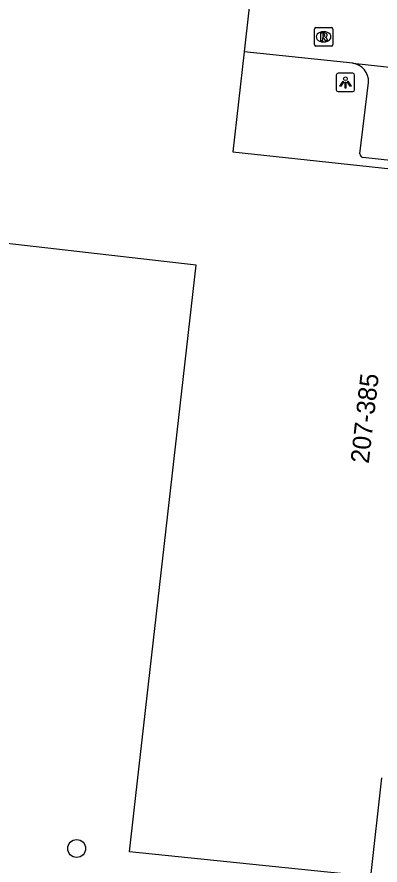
# Model space of a CAD drawing. Extents: x 162026 to 163499, y 387297 to 388169.
# Drawn here: x 162124.61 to 162144.4, y 387747.01 to 387793.2 of the extents above; entities that cross this region are included whole.
import ezdxf

# ---------------------------------------------------------------- set-up
doc = ezdxf.new("R2010")
doc.units = 0
for name, color, linetype in [('IMGEO_Boom', 7, 'Continuous'), ('IMGEO_Lichtpunt', 7, 'Continuous'), ('IMGEO_Pand', 7, 'Continuous'), ('IMGEO_Pand_nummerreeks', 7, 'Continuous'), ('IMGEO_Rijbaan_lokaal_open', 7, 'Continuous'), ('IMGEO_Rioolput', 7, 'Continuous'), ('IMGEO_Voetpad_open', 7, 'Continuous')]:
    doc.layers.add(name, color=color, linetype=linetype)

msp = doc.modelspace()

# ---------------------------------------------------------------- linework, layer by layer
at = {"layer": 'IMGEO_Boom'}
msp.add_circle((162127.863, 387747.908), 0.489, dxfattribs=at)
at = {"layer": 'IMGEO_Lichtpunt'}
for p, q in [((162142.012, 387790.035), (162142.012, 387789.228)), ((162142.012, 387790.035), (162142.012, 387789.228)), ((162142.914, 387790.13), (162142.106, 387790.13)), ((162142.914, 387790.13), (162142.106, 387790.13)), ((162143.008, 387789.228), (162143.008, 387790.035)), ((162143.008, 387789.228), (162143.008, 387790.035)), ((162142.106, 387789.134), (162142.914, 387789.134)), ((162142.106, 387789.134), (162142.914, 387789.134))]:
    msp.add_line(p, q, dxfattribs=at)
for points in [[(162142.386, 387789.699), (162142.425, 387789.671), (162142.237, 387789.409), (162142.199, 387789.436), (162142.386, 387789.699)], [(162142.488, 387789.651), (162142.535, 387789.651), (162142.535, 387789.329), (162142.488, 387789.329), (162142.488, 387789.651)], [(162142.598, 387789.671), (162142.636, 387789.698), (162142.823, 387789.436), (162142.784, 387789.408), (162142.598, 387789.671)]]:
    msp.add_lwpolyline(points, dxfattribs=at)
msp.add_circle((162142.511, 387789.833), 0.0994, dxfattribs=at)
for centre, start, end in [((162142.106, 387790.035), 90, 180), ((162142.106, 387790.035), 90, 180), ((162142.914, 387790.035), 0, 90), ((162142.914, 387790.035), 0, 90), ((162142.106, 387789.228), 180, 270), ((162142.106, 387789.228), 180, 270), ((162142.914, 387789.228), 270, 0), ((162142.914, 387789.228), 270, 360)]:
    msp.add_arc(centre, 0.0946, start, end, dxfattribs=at)
at = {"layer": 'IMGEO_Pand'}
for points in [[(162140.291, 387820.827), (162136.99, 387791.294)], [(162141.359, 387746.642), (162130.736, 387747.732), (162130.995, 387750), (162134.38, 387779.681), (162122.62, 387781.023), (162126.828, 387818.829)], [(162136.99, 387791.294), (162136.381, 387785.848), (162153.748, 387783.984), (162153.365, 387780.576), (162152.073, 387780.721), (162151.769, 387778.109), (162147.459, 387778.48), (162146.901, 387773.492)], [(162144.468, 387751.76), (162143.866, 387746.385), (162141.359, 387746.642)]]:
    msp.add_lwpolyline(points, dxfattribs=at)
at = {"layer": 'IMGEO_Rijbaan_lokaal_open'}
for points in [[(162142.91, 387790.674), (162136.99, 387791.294)], [(162142.91, 387790.674), (162154.304, 387789.45)]]:
    msp.add_lwpolyline(points, dxfattribs=at)
at = {"layer": 'IMGEO_Rioolput'}
for p, q in [((162140.894, 387792.617), (162141.746, 387792.617)), ((162140.819, 387791.691), (162140.819, 387792.543)), ((162141.307, 387792.397), (162141.332, 387792.397)), ((162141.82, 387792.543), (162141.82, 387791.691)), ((162141.33, 387791.837), (162141.305, 387791.837)), ((162141.746, 387791.617), (162140.894, 387791.617))]:
    msp.add_line(p, q, dxfattribs=at)
for points in [[(162140.894, 387792.617), (162141.746, 387792.617)], [(162140.819, 387791.691), (162140.819, 387792.543)], [(162141.408, 387792.315), (162141.156, 387792.317), (162141.156, 387791.917)], [(162141.334, 387792.236), (162141.28, 387792.236), (162141.28, 387792.155)], [(162141.28, 387792.155), (162141.332, 387792.155)], [(162141.82, 387792.543), (162141.82, 387791.691)], [(162141.156, 387791.917), (162141.28, 387791.917), (162141.28, 387792.079), (162141.291, 387792.079)], [(162141.338, 387792.05), (162141.409, 387791.917), (162141.549, 387791.917), (162141.484, 387792.043)], [(162141.746, 387791.617), (162140.894, 387791.617)]]:
    msp.add_lwpolyline(points, dxfattribs=at)
for centre, radius, start, end in [((162140.896, 387792.541), 0.0765, 91.552, 178.448), ((162140.896, 387792.541), 0.0765, 91.552, 178.448), ((162141.744, 387792.541), 0.0765, 1.552, 88.448), ((162141.744, 387792.541), 0.0765, 1.552, 88.448), ((162141.316, 387792.344), 0.19, 274.7715, 282.9687), ((162141.34, 387792.14), 0.0964, 77.0061, 93.1865), ((162141.354, 387792.197), 0.0378, 276.6634, 79.6772), ((162141.407, 387792.205), 0.109, 350.3612, 89.416), ((162141.405, 387792.205), 0.112, 277.5842, 350.9817), ((162140.896, 387791.693), 0.0765, 181.552, 268.448), ((162140.896, 387791.693), 0.0765, 181.552, 268.448), ((162141.29, 387792.026), 0.0533, 26.0293, 88.6989), ((162141.389, 387791.99), 0.108, 29.5134, 73.7905), ((162141.744, 387791.693), 0.0765, 271.552, 358.448), ((162141.744, 387791.693), 0.0765, 271.552, 358.448)]:
    msp.add_arc(centre, radius, start, end, dxfattribs=at)
for centre, major_axis, ratio, start_param, end_param in [((162141.306, 387792.117), (-0.387, 0.002), 0.722429, 4.712389, 7.853982), ((162141.331, 387792.117), (-0.39, 0.002), 0.717154, 1.570796, 4.712389)]:
    msp.add_ellipse(centre, major_axis=major_axis, ratio=ratio, start_param=start_param, end_param=end_param, dxfattribs=at)
at = {"layer": 'IMGEO_Voetpad_open'}
for points in [[(162143.298, 387785.741), (162143.766, 387789.636)], [(162153.142, 387784.484), (162143.462, 387785.539)]]:
    msp.add_lwpolyline(points, dxfattribs=at)
for centre, radius, start, end in [((162142.784, 387789.698), 0.984, 356.3586, 82.6637), ((162143.54, 387785.77), 0.243, 186.7684, 251.3766)]:
    msp.add_arc(centre, radius, start, end, dxfattribs=at)

# ---------------------------------------------------------------- texts
at = {"layer": 'IMGEO_Pand_nummerreeks'}
msp.add_text('207-385', height=1, rotation=83.4914, dxfattribs=at).set_placement((162143.778, 387768.847))

doc.saveas('drawing.dxf')
